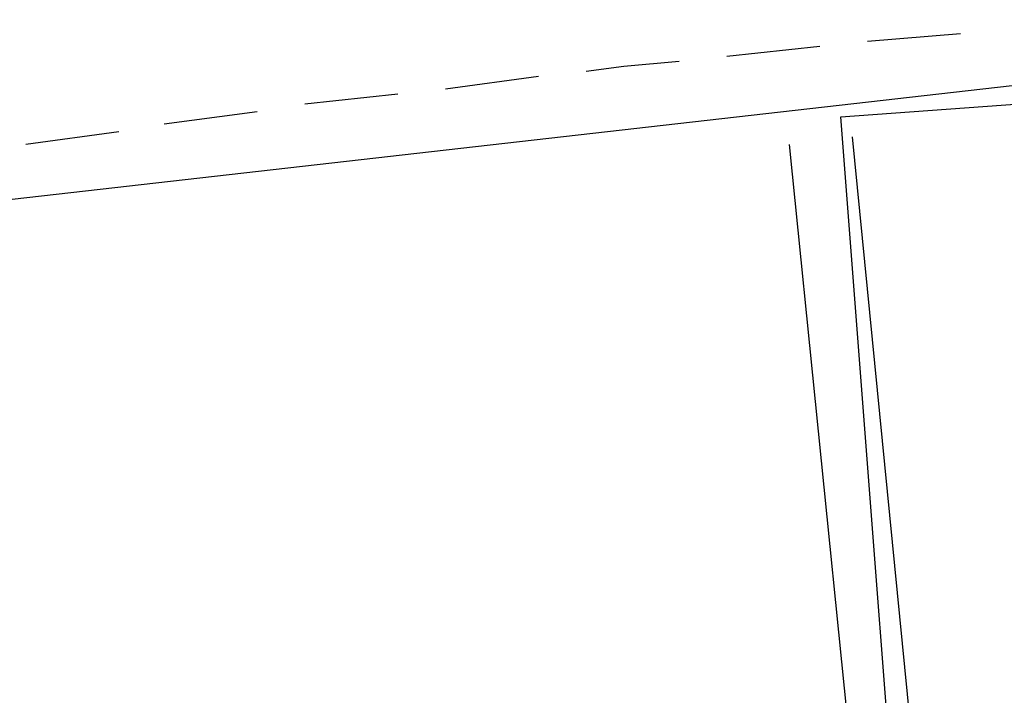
# Model space of a CAD drawing. Header units: feet. Extents: x -79 to 198, y -22 to 181.
# Tile 699 of 982: x 78.87 to 84.1, y 156.31 to 159.89. Entities that reach past the tile are written whole.
import ezdxf

# ---------------------------------------------------------------- set-up
doc = ezdxf.new("R2010")
doc.units = ezdxf.units.FT
doc.layers.add('A-AREA-COMUN', color=252, linetype='CONTINUOUS')
doc.layers.add('A-LINEA', color=7, linetype='CONTINUOUS')

msp = doc.modelspace()

# ---------------------------------------------------------------- linework, layer by layer
at = {"layer": 'A-AREA-COMUN'}
for points in [[(124.512, 153.8133), (119.552, 155.5733), (114.928, 156.9422), (109.568, 158.1689), (103.76, 159.1289), (97.6, 159.7333), (90.24, 159.8933), (85.2, 159.6622), (78.48, 158.8978), (72.832, 157.8489), (66.848, 156.3378), (60.88, 154.3822), (56, 152.4089), (50.16, 149.6178), (45.088, 146.7378), (40.08, 143.4133), (39.68, 143.3778), (38.592, 142.5778), (38.528, 142.1689), (37.728, 141.7778), (36.768, 141.7778), (2.592, 149.8489)], [(92.64, 126.5778), (92.64, 127.5733), (96.768, 144.9422), (90.56, 146.3822), (90.432, 147.5733), (90.72, 148.7289), (87.12, 149.6178), (87.12, 150.5778), (87.76, 153.1733), (87.36, 153.2089), (87.36, 153.9733), (83.648, 153.9733), (83.232, 159.3778), (88.608, 159.7689), (95.328, 159.7689), (101.84, 159.2889), (108.128, 158.3822), (115.968, 156.5689), (123.872, 153.9733)]]:
    msp.add_lwpolyline(points, dxfattribs=at)
at = {"layer": 'A-LINEA'}
for p, q in [((83.8667, 159.8178), (83.3733, 159.7778)), ((83.12, 159.7511), (82.6267, 159.6978)), ((81.6267, 159.5911), (81.1333, 159.5244)), ((80.88, 159.4978), (80.3867, 159.4444)), ((79.4, 159.2978), (78.9067, 159.2311)), ((83.8133, 154.0044), (83.2933, 159.2711)), ((83.8133, 154.0044), (83.2933, 159.2711)), ((83.4933, 153.9644), (82.96, 159.2311)), ((83.4933, 153.9644), (82.96, 159.2311))]:
    msp.add_line(p, q, dxfattribs=at)
for points in [[(82.3733, 159.6711), (82.08, 159.6444), (81.88, 159.6178)], [(80.1333, 159.4044), (79.9333, 159.3778), (79.64, 159.3378)]]:
    msp.add_lwpolyline(points, dxfattribs=at)

doc.saveas('drawing.dxf')
